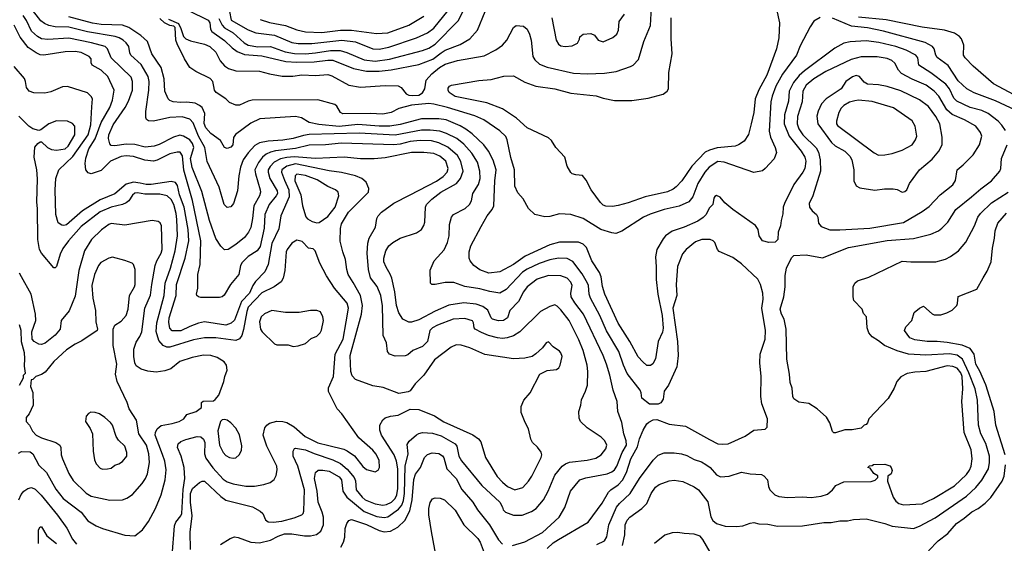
# Model space of a CAD drawing. Extents: x 997028 to 1115134, y 536408 to 618974.
# Tile 419 of 473: x 1089150 to 1097055, y 558726 to 562930. Entities that reach past the tile are written whole.
import ezdxf

# ---------------------------------------------------------------- set-up
doc = ezdxf.new("R2010")
doc.units = 0

msp = doc.modelspace()

# ---------------------------------------------------------------- linework, layer by layer
at = {"layer": '0CON10XD'}
for points in [[(1093385.4, 558685), (1093431.7, 558728.3), (1093476.8, 558756.8), (1093714.2, 558895), (1093825, 559048), (1093876.2, 559135), (1093895.5, 559155), (1093955, 559195.9), (1093988.6, 559231.4), (1094020.8, 559295), (1094057.2, 559405), (1094109.6, 559500.4), (1094125.9, 559564.1), (1094155.6, 559634.4), (1094184.4, 559685.6), (1094201.2, 559698.8), (1094235, 559716.7), (1094265, 559720), (1094363.2, 559683.2), (1094495, 559665.6), (1094688.2, 559558.2), (1094755, 559524.5), (1094795, 559520.5), (1094837.5, 559525), (1094975, 559586.9), (1095045, 559633.3), (1095135, 559642.5), (1095151.7, 559658.3), (1095154, 559725), (1095108.9, 559845), (1095099.5, 559905), (1095103.3, 560065), (1095093.3, 560175), (1095094.6, 560244.6), (1095134.4, 560364.4), (1095138.2, 560435), (1095109.1, 560615), (1095118.2, 560685), (1095116.5, 560735), (1095097.8, 560805), (1095075, 560846), (1094945, 560970.8), (1094875, 561020.8), (1094765, 561069.2), (1094752.9, 561085), (1094730.5, 561140.5), (1094716.7, 561155), (1094694.4, 561164.4), (1094625.5, 561164.5), (1094575, 561146.5), (1094501.9, 561085), (1094470.7, 561049.3), (1094432, 560948), (1094421.2, 560805), (1094425.9, 560715.9), (1094394.2, 560615), (1094430.9, 560345), (1094436.5, 560235), (1094429.5, 560165), (1094425, 560143.8), (1094357.5, 559995), (1094323.3, 559946.7), (1094315.9, 559884.1), (1094295.9, 559854.1), (1094275, 559842.5), (1094205, 559842.5), (1094145, 559890), (1094140, 559935), (1094130, 559955), (1094028, 560088), (1093997.2, 560155), (1093960, 560265), (1093861.9, 560431.9), (1093807.5, 560555), (1093732.7, 560695), (1093722, 560725), (1093717.2, 560795), (1093709.1, 560815), (1093665, 560890.5), (1093589.5, 560989.5), (1093545, 561012.8), (1093475.9, 561015.9), (1093405, 561001.4), (1093321.7, 560971.7), (1093225, 560927.3), (1093187.1, 560902.9), (1093055, 560764.5), (1093005, 560735.5), (1092925, 560746.7), (1092845, 560769.4), (1092725, 560787.5), (1092635, 560818.5), (1092565, 560819.2), (1092485, 560803.8), (1092460, 560805), (1092447.5, 560815), (1092445, 560920), (1092478, 560995), (1092556.6, 561083.4), (1092585, 561142), (1092598.5, 561195), (1092601.5, 561285), (1092615.8, 561345), (1092633.8, 561366.2), (1092726, 561414), (1092760, 561445), (1092776, 561475), (1092787.5, 561535), (1092833.4, 561606.6), (1092846.9, 561655), (1092845.3, 561715), (1092824.7, 561785), (1092778.7, 561858.7), (1092715, 561930.4), (1092658.8, 561975), (1092577.3, 562017.3), (1092524.1, 562034.1), (1092445, 562044), (1092375, 562043.9), (1092165, 562004.1), (1091875, 562019.7), (1091475, 562006.9), (1091428.8, 562001.2), (1091345, 561974.8), (1091263.3, 561963.3), (1091145.6, 561954.4), (1091075, 561942.5), (1091039, 561921), (1090985, 561862.1), (1090943.9, 561805), (1090922.9, 561747.1), (1090909.5, 561675), (1090898.8, 561555), (1090866, 561455), (1090845, 561426.2), (1090815, 561421.2), (1090791.9, 561445), (1090751.4, 561585), (1090655, 561791.2), (1090636, 561905), (1090586.2, 561995), (1090542.8, 562102.8), (1090515, 562131.6), (1090455, 562149.7), (1090355.3, 562144.7), (1090225, 562116), (1090185, 562116.7), (1090168.8, 562128.8), (1090162, 562145), (1090161.7, 562191.7), (1090186.6, 562365), (1090190.9, 562435), (1090182.9, 562475), (1090125, 562569.6), (1090042.2, 562645), (1090033.3, 562665), (1090026.7, 562715), (1090004.5, 562745), (1089980.5, 562765), (1089948.1, 562785), (1089916, 562796), (1089695, 562832.8), (1089545, 562870.8), (1089435, 562872.5), (1089383.9, 562883.9), (1089349.2, 562899.2), (1089320.9, 562920.9), (1089235, 563029.6)], [(1092414.6, 562445.4), (1092458.5, 562495), (1092519.1, 562545), (1092565, 562571.6), (1092665, 562601.1), (1092878.9, 562641.1), (1092972.6, 562687.4), (1093025, 562725.7), (1093060.8, 562765), (1093115, 562867.5), (1093135, 562883.3), (1093195, 562878.6), (1093224.6, 562854.6), (1093243.1, 562813.1), (1093255.3, 562765.3), (1093269.1, 562635), (1093286.6, 562606.6), (1093323.1, 562573.1), (1093385, 562549.6), (1093595, 562501.8), (1093705, 562496.2), (1093845, 562501.5), (1093937.5, 562515), (1094055, 562552.9), (1094076.2, 562565), (1094118.3, 562611.7), (1094160, 562755), (1094215.3, 562884.7), (1094226, 563075)], [(1092092.3, 560942.3), (1092074.6, 560984.6), (1092074.4, 561014.4), (1092090.5, 561075), (1092115, 561112.9), (1092145, 561141.1), (1092203.9, 561176.1), (1092335, 561218.6), (1092375, 561244.2), (1092395, 561276.2), (1092403.5, 561305), (1092408.8, 561425), (1092416.2, 561445), (1092460.1, 561489.9), (1092530.8, 561545), (1092656.2, 561615), (1092688.2, 561655), (1092710.6, 561715), (1092692.7, 561792.7), (1092665, 561840), (1092587.1, 561907.1), (1092515, 561942.3), (1092455, 561958.3), (1092365, 561959.1), (1092285, 561951.6), (1092205, 561930), (1092155, 561924), (1091735, 561937.5), (1091604.3, 561924.3), (1091475, 561921.9), (1091365, 561895.9), (1091203, 561877), (1091162.9, 561867.1), (1091129.2, 561850.8), (1091100, 561825), (1091067, 561783), (1091039.2, 561725), (1091042.2, 561692.2), (1091081.8, 561565), (1091083.1, 561545), (1091074.7, 561515), (1091029.7, 561435), (1091020.4, 561335), (1091005, 561262), (1090987.9, 561225), (1090955, 561180.6), (1090885, 561124.5), (1090825, 561085.6), (1090795, 561081.9), (1090765, 561110.8), (1090725, 561172), (1090675, 561318), (1090611.7, 561551.7), (1090534.1, 561744.1), (1090522.6, 561815), (1090547, 561905), (1090538.6, 561935), (1090515, 561966.2), (1090465, 561995.4), (1090435, 562003.8), (1090385, 561986.8), (1090270.8, 561929.2), (1090230, 561915), (1090157.8, 561907.8), (1090075, 561928.2), (1090005, 561930.8), (1089915, 561917.9), (1089885, 561920.5), (1089872.7, 561932.7), (1089862.3, 561975), (1089864.7, 562005), (1089901.2, 562085), (1089996, 562224), (1090023.4, 562275), (1090055.3, 562365), (1090056.5, 562435), (1090045, 562467.5), (1089885, 562623.8), (1089855.3, 562695.3), (1089836.1, 562716.1), (1089728, 562745), (1089545, 562781.7), (1089375, 562770.5), (1089325, 562777.1), (1089294.5, 562794.5), (1089245, 562837.1), (1089204.3, 562924.3), (1089178.1, 562965)], [(1097065, 562041.2), (1097035, 562084.2), (1097005, 562114.4), (1096926.1, 562176.1), (1096875, 562200.3), (1096781.4, 562225), (1096672.7, 562275), (1096649.9, 562299.9), (1096615, 562374.5), (1096585, 562411.8), (1096465, 562503.3), (1096369.2, 562565), (1096360, 562625), (1096344.3, 562645), (1096267.1, 562685), (1096185, 562714.1), (1096046.6, 562746.6), (1095945, 562760), (1095818.3, 562751.7), (1095765, 562740.5), (1095695, 562701.5), (1095451.8, 562518.2), (1095409, 562481), (1095363.1, 562426.9), (1095326.3, 562355), (1095320.9, 562275), (1095289.1, 562165), (1095286.6, 562095), (1095327.6, 561995), (1095422.5, 561875), (1095452.5, 561825), (1095460.8, 561795), (1095452.7, 561735), (1095438.5, 561705), (1095364.6, 561605.4), (1095289.4, 561455), (1095280, 561425), (1095277.7, 561372.3), (1095262.3, 561317.7), (1095258.8, 561275), (1095240, 561225), (1095237.5, 561165), (1095215.9, 561144.1), (1095165, 561140), (1095113.8, 561155), (1095086.7, 561195), (1095078.8, 561245), (1095057.6, 561277.6), (1094875, 561406), (1094810.3, 561460.3), (1094772.5, 561505), (1094745, 561517.5), (1094730, 561510), (1094723, 561497), (1094713.6, 561446.4), (1094685, 561416), (1094660, 561365), (1094638, 561342), (1094595, 561312.5), (1094485, 561263.6), (1094388.6, 561231.4), (1094336, 561195), (1094315, 561170), (1094264.2, 561085), (1094253.1, 561025), (1094260.5, 560945), (1094260.5, 560845), (1094273.6, 560726.4), (1094306.9, 560555), (1094317.2, 560452.8), (1094309.5, 560420.5), (1094275.9, 560345), (1094254.2, 560205.8), (1094232.3, 560167.7), (1094215, 560153.6), (1094185, 560154.6), (1094151.5, 560181.5), (1094114.2, 560224.2), (1094049.2, 560345), (1093953.4, 560493.4), (1093846.4, 560726.4), (1093828.2, 560788.2), (1093818.9, 560865), (1093805, 560899.2), (1093744.5, 560995), (1093700.8, 561100.9), (1093675, 561127.9), (1093635, 561142.9), (1093485, 561143.1), (1093405, 561122.3), (1093209, 561031), (1093115, 560965.3), (1093005, 560904.5), (1092915.4, 560895.4), (1092845, 560921.1), (1092796, 560956), (1092766.9, 560995), (1092759.4, 561015), (1092758.9, 561065), (1092771.9, 561115), (1092855, 561270), (1092903.8, 561355), (1092944, 561406), (1092956.3, 561435), (1092963.6, 561636.4), (1092974.2, 561725), (1092952.2, 561802.3), (1092914.6, 561875), (1092875, 561924.5), (1092783.4, 562013.4), (1092732.2, 562052.2), (1092686.8, 562076.8), (1092574.2, 562125), (1092515.2, 562135.2), (1092375, 562133.6), (1092205, 562088), (1092122.5, 562075), (1092035, 562075.2), (1091865, 562087.7), (1091715, 562073.5), (1091552.6, 562087.4), (1091475, 562103.6), (1091411.9, 562141.9), (1091365, 562151.6), (1091077.1, 562132.9), (1091005, 562098.5), (1090882, 562008), (1090866.9, 561985), (1090861.4, 561925), (1090845, 561906.9), (1090815, 561895.6), (1090794.8, 561904.8), (1090761.1, 561961.1), (1090684.5, 562015), (1090645, 562060.6), (1090632.4, 562097.6), (1090636.4, 562176.4), (1090614.7, 562224.7), (1090595, 562241.5), (1090558.8, 562258.8), (1090493.3, 562266.7), (1090445, 562264.1), (1090381.7, 562271.7), (1090355, 562282.5), (1090343.3, 562295), (1090316.2, 562355), (1090311.1, 562455), (1090285.8, 562545.8), (1090211.2, 562655), (1090175.2, 562755.2), (1090124, 562804), (1090026.8, 562866.8), (1089976.1, 562886.1), (1089805, 562892.4), (1089735, 562902), (1089543.7, 562953.7)], [(1095575, 562947.5), (1095525, 562918.8), (1095495, 562873.3), (1095415, 562718.8), (1095386.9, 562645), (1095275, 562492.2), (1095221.2, 562395), (1095189.7, 562315), (1095179.8, 562269.8), (1095168, 562035), (1095177.6, 561987.6), (1095215.6, 561905), (1095225.7, 561864.3), (1095206.6, 561813.4), (1095135, 561734), (1095112.3, 561717.7), (1095045, 561704), (1094804.7, 561784.7), (1094755, 561790.7), (1094685, 561745.4), (1094650, 561705), (1094594, 561615), (1094553.5, 561506.5), (1094521.9, 561468.1), (1094445, 561433.8), (1094325, 561406.8), (1094210.9, 561369.1), (1094158, 561345), (1093985, 561232), (1093935, 561214.2), (1093905, 561218.1), (1093816.3, 561246.3), (1093675, 561334.3), (1093574.3, 561365.7), (1093485, 561372.5), (1093405, 561350), (1093365, 561347.5), (1093285, 561366.2), (1093235, 561413.3), (1093191.7, 561491.7), (1093150.3, 561540.3), (1093125, 561592.5), (1093122.2, 561725), (1093093.9, 561823.9), (1093064.5, 561964.5), (1093052.8, 561992.8), (1093005, 562036.5), (1092876.7, 562126.7), (1092805, 562157.2), (1092585, 562224.3), (1092475, 562252.2), (1092435, 562256.2), (1092296.3, 562243.7), (1092195, 562215.8), (1092133.3, 562185), (1092065, 562171.5), (1091965, 562176.9), (1091745, 562174.6), (1091724.5, 562185), (1091696, 562236), (1091680, 562250), (1091545, 562286.9), (1091017, 562283), (1090983.4, 562276.6), (1090915.5, 562244.5), (1090885, 562242.5), (1090834.4, 562264.4), (1090805.6, 562295.6), (1090728, 562345), (1090713.1, 562365), (1090707.7, 562392.3), (1090700, 562435), (1090679.1, 562459.1), (1090565, 562513.3), (1090515, 562546.7), (1090472, 562615), (1090413.8, 562735), (1090403.8, 562765), (1090397.5, 562867.5), (1090387.5, 562877.5), (1090355, 562883.3), (1090312.5, 562905), (1090275, 562940)], [(1090505, 563003.3), (1090662.9, 562925), (1090677.7, 562905), (1090682.1, 562855), (1090692.7, 562835), (1090793.8, 562763.8), (1090855, 562704.7), (1090895.9, 562675.9), (1090955, 562650.7), (1091095, 562639.4), (1091285.5, 562595.5), (1091375, 562588.7), (1091515, 562592.4), (1091625, 562606), (1091663.7, 562603.7), (1091828.7, 562538.7), (1091935, 562515.7), (1092035, 562515.7), (1092133.5, 562526.5), (1092355, 562570), (1092467.5, 562612.5), (1092535, 562664.2), (1092565, 562684.7), (1092685, 562730.4), (1092765, 562775.6), (1092826.7, 562845), (1092887.8, 562995)], [(1090835, 562995.6), (1090849.1, 562925), (1090985, 562848.2), (1091045.8, 562825.8), (1091195, 562804.8), (1091335, 562746.7), (1091385, 562738.9), (1091495, 562738.7), (1091735.9, 562765.9), (1091845, 562752.9), (1091985, 562697.2), (1092035, 562694.1)], [(1091282.6, 562672.6), (1091357.7, 562657.7), (1091445, 562656.7), (1091525, 562663), (1091645, 562683.3), (1091723.2, 562683.2), (1091777.8, 562667.8), (1091915, 562607), (1092005, 562596.7), (1092118.1, 562611.9), (1092385, 562681.4), (1092435, 562701.2), (1092485, 562734.1), (1092669.3, 562920.7), (1092712.1, 563005)], [(1092015, 562820), (1092105, 562823.4), (1092275, 562886.9), (1092395, 562958.8)], [(1092035, 562694.1), (1092115, 562709.5), (1092336.5, 562783.5), (1092425, 562824.6), (1092475, 562861.5), (1092589.5, 563005)], [(1093698.3, 561641.7), (1093668.3, 561678.3), (1093613.9, 561683.9), (1093585, 561693.3), (1093575, 561703.3), (1093544, 561755), (1093527.5, 561827.5), (1093454.2, 561904.2), (1093419.1, 561959.1), (1093395, 561982), (1093225, 562060.8), (1093138.3, 562138.3), (1093025.3, 562215.3), (1092901.7, 562261.7), (1092645, 562314.1), (1092598.8, 562345), (1092589.1, 562365), (1092590.4, 562379.6), (1092600, 562395), (1092615.9, 562404.1), (1092835, 562441.5), (1092935, 562449.2), (1092975, 562461.5), (1093036.2, 562476.2), (1093115, 562478.5), (1093205, 562428.5), (1093295, 562397.1), (1093445.3, 562375.3), (1093575, 562338.8), (1093777.7, 562317.7), (1093835, 562298.8), (1093925, 562280.5), (1094065, 562280), (1094195, 562299.2), (1094315, 562332.9), (1094348, 562355), (1094358, 562375), (1094360.8, 562505), (1094386.9, 562655), (1094379.5, 562775), (1094379.5, 562945)], [(1093423, 562945), (1093455.7, 562765), (1093475, 562732.5), (1093495, 562721.4), (1093530, 562715), (1093585, 562719.4), (1093628.3, 562741.7), (1093643, 562773), (1093646.4, 562793.6), (1093672.5, 562815), (1093735, 562820), (1093765, 562806), (1093794.4, 562764.4), (1093835, 562751.4), (1093912.4, 562787.6), (1093942.9, 562815), (1093958.1, 562845), (1093963.1, 562915), (1094006.7, 562975)], [(1095226.9, 563015), (1095250, 562905), (1095244.5, 562785), (1095225.5, 562695), (1095147.8, 562485), (1095083.8, 562366.2), (1095053.8, 562295), (1095044.5, 562185), (1095023.5, 562095), (1095002, 562008), (1094966.2, 561953.8), (1094921.2, 561925), (1094895, 561915.6), (1094749.9, 561900.1), (1094687.7, 561882.3), (1094654.3, 561865.7), (1094545.5, 561755), (1094465, 561635.6), (1094421.2, 561588.8), (1094395, 561568.5), (1094351.1, 561548.9), (1094172.3, 561507.7), (1094035, 561459.5), (1093955, 561438.5), (1093909.3, 561430.7), (1093855, 561432.7), (1093835, 561440.5), (1093813, 561463), (1093738, 561565), (1093698.3, 561641.7)], [(1097135, 562326), (1096968.6, 562415), (1096805, 562557.5), (1096739.2, 562625), (1096727.5, 562645), (1096730, 562725), (1096711.8, 562775), (1096695.9, 562795.9), (1096655, 562822.5), (1096575.4, 562845.4), (1096395, 562870.6), (1096105, 562930), (1095885, 562951.1)], [(1090763, 558717), (1090840, 558765), (1090875, 558776.9), (1090905, 558773.3), (1091006.7, 558735), (1091075, 558728.8), (1091165, 558750), (1091226.3, 558783.7), (1091275, 558801), (1091335, 558802.7), (1091437.5, 558785), (1091485, 558784.6), (1091533.1, 558796.9), (1091566.6, 558823.4), (1091589.6, 558875), (1091589.6, 558935), (1091579.6, 558975), (1091546.6, 559055), (1091539.4, 559145), (1091516.7, 559245), (1091525.4, 559294.6), (1091547.2, 559312.8), (1091585, 559313.8), (1091635, 559305.3), (1091715, 559258.4), (1091733.4, 559235), (1091744.1, 559145), (1091776.1, 559096.1), (1091915, 558980), (1092018.3, 558941.7), (1092075, 558932.7), (1092105, 558938.4), (1092191.4, 558998.6), (1092218.9, 559031.1), (1092231.9, 559068.1), (1092240.1, 559125), (1092244.6, 559345), (1092269.4, 559445), (1092260.2, 559519.8), (1092276.9, 559545), (1092335, 559595.5), (1092355, 559608.5), (1092385, 559615.4), (1092465, 559609.1), (1092535, 559588.4), (1092645.4, 559525), (1092658.5, 559505), (1092674.6, 559425), (1092698, 559388), (1092859.3, 559189.3), (1093004.4, 559055), (1093025.4, 559015.4), (1093032.5, 558995), (1093051.2, 558975), (1093115, 558952.5), (1093185, 558950.5), (1093259.8, 558980.2), (1093296.9, 559005), (1093355.5, 559075), (1093392.9, 559145), (1093447, 559273), (1093505, 559345.5), (1093532.9, 559365), (1093565, 559377.2), (1093705, 559393.4), (1093775, 559409.6), (1093817.1, 559435), (1093855.4, 559484.6), (1093864.4, 559515), (1093848.8, 559548.8), (1093817.2, 559577.2), (1093705, 559654), (1093653.3, 559705), (1093640.7, 559730.7), (1093640, 559785), (1093656.2, 559835), (1093661.7, 559878.3), (1093693.7, 559946.3), (1093708.5, 559995), (1093712.1, 560105), (1093706.8, 560155), (1093673.1, 560275), (1093638.7, 560358.7), (1093560.4, 560515), (1093495, 560601.5), (1093465, 560630), (1093445, 560640), (1093405, 560628), (1093332.3, 560587.7), (1093165, 560423.5), (1093115, 560390.5), (1093063.8, 560376.2), (1093025, 560370.5), (1092985.4, 560375.4), (1092915, 560393.8), (1092857.1, 560417.1), (1092806.2, 560445), (1092798.8, 560455), (1092793.8, 560495), (1092785, 560511.2), (1092725, 560530), (1092628.8, 560525), (1092505, 560478.4), (1092463.5, 560455), (1092443.5, 560435), (1092422.9, 560345), (1092385, 560307.1), (1092305.6, 560274.4), (1092265, 560238.8), (1092245, 560230.8), (1092165, 560228), (1092120, 560245), (1092103.8, 560265), (1092093.8, 560335), (1092068.6, 560395), (1092062.7, 560632.7), (1092049.5, 560715), (1092019, 560789), (1091967.8, 560857.7), (1091949.2, 560925), (1091939.5, 561055), (1091945.4, 561134.6), (1091956.9, 561175), (1092005.8, 561265), (1092017.1, 561335), (1092026.9, 561355), (1092054.7, 561385.3), (1092155, 561456.7), (1092283.8, 561523.8), (1092495, 561632.2), (1092549.4, 561670.6), (1092581.1, 561705), (1092590, 561735), (1092571.5, 561795), (1092523.3, 561835), (1092475, 561856.4), (1092395, 561864.7), (1092295, 561862.9), (1092085, 561820.9), (1091995, 561813.3), (1091885, 561813.3), (1091754, 561826), (1091525, 561815.2), (1091355, 561829.7), (1091295, 561824.8), (1091245, 561813.2), (1091192.5, 561785), (1091160, 561750), (1091146.3, 561725), (1091144.8, 561704.8), (1091159.7, 561655), (1091216.4, 561555), (1091219.1, 561535), (1091210, 561515), (1091153.5, 561445), (1091118.4, 561365), (1091112.1, 561255), (1091081.7, 561108.3), (1091056.9, 561073.1), (1090985, 561027.7), (1090935, 560980.8), (1090923.3, 560955), (1090910, 560885), (1090843.3, 560805), (1090792.7, 560717.3), (1090775, 560703.8), (1090755, 560700), (1090605, 560700), (1090585, 560703.8), (1090573.3, 560715), (1090570, 560725), (1090580, 560775), (1090580.8, 560885), (1090599.5, 560965), (1090605.3, 561155), (1090537.6, 561477.6), (1090467.8, 561722.2), (1090456.1, 561836.1), (1090437.8, 561865), (1090415, 561866.6), (1090355, 561851.8), (1090255, 561801.4), (1090225.6, 561794.4), (1090155, 561802.2), (1090065, 561831.4), (1090005, 561836.7), (1089965, 561832.6), (1089878.1, 561795), (1089805, 561717.8), (1089725, 561693.3), (1089700.2, 561700.2), (1089681.1, 561725), (1089674.7, 561775), (1089681.3, 561818.7), (1089705, 561893.1), (1089757.3, 561972.7), (1089804.5, 562105.5), (1089872.8, 562225), (1089896.5, 562285), (1089907.9, 562365), (1089856.9, 562475), (1089805, 562524.6), (1089733.3, 562565), (1089723.9, 562583.9), (1089723.8, 562615), (1089708.8, 562635), (1089645, 562665.3), (1089595, 562673.6), (1089515, 562673.1), (1089345, 562645.4), (1089315, 562648.5), (1089282.7, 562662.7), (1089218, 562708), (1089155, 562788.5), (1089105.7, 562885.7)], [(1090345, 562933.8), (1090425, 562900), (1090445, 562860), (1090464.2, 562794.2), (1090485, 562776.2), (1090520.7, 562759.3), (1090635, 562734.5), (1090677.5, 562715), (1090725, 562668.6), (1090760.6, 562600.6), (1090795, 562560), (1090827, 562537), (1090885, 562519.2), (1091075, 562517.1), (1091155.6, 562495.6), (1091257.6, 562477.6), (1091342.4, 562477.6), (1091415, 562486.4), (1091525, 562481.1), (1091625, 562488.9), (1091655, 562480), (1091793.4, 562403.4), (1091885, 562386.9), (1092085, 562400.5), (1092187.9, 562397.9), (1092212, 562385), (1092253.4, 562333.4), (1092275, 562322.9), (1092305, 562320), (1092355, 562322.9), (1092385, 562342), (1092401.9, 562375), (1092414.6, 562445.4)], [(1090750, 562940), (1090776.3, 562886.3), (1090795.1, 562865.1), (1090865, 562823.2), (1090951.8, 562745), (1090985, 562724.8), (1091062.9, 562712.9), (1091165, 562713.9), (1091282.6, 562672.6)], [(1091080.7, 562930.7), (1091155, 562906.9), (1091285, 562884.1), (1091375, 562849.1), (1091445, 562831.6), (1091575, 562827.5), (1091725, 562845.2), (1091815, 562845.7), (1092015, 562820)], [(1097184.3, 562185), (1096985, 562279.4), (1096812.3, 562342.3), (1096754.2, 562374.2), (1096685, 562439.5), (1096605, 562561.5), (1096515, 562625.6), (1096504.1, 562645), (1096491.8, 562695), (1096479.4, 562715), (1096418, 562748), (1096085, 562838.9), (1095955, 562864), (1095827.3, 562877.3), (1095675, 562941.2)], [(1095655, 561241.9), (1095735, 561243.5), (1095975, 561256), (1096245, 561300.8), (1096395, 561388.9), (1096451.2, 561428.8), (1096540, 561525), (1096641.4, 561605), (1096662.4, 561637.6), (1096675, 561723.8), (1096725, 561765.7), (1096803.8, 561846.2), (1096854.3, 561925), (1096873.3, 561995), (1096863.1, 562025), (1096825, 562075.6), (1096735.2, 562125.2), (1096635, 562168.9), (1096591.9, 562205), (1096528.2, 562315), (1096492.1, 562355), (1096426.7, 562405), (1096315, 562453.5), (1096229.3, 562499.3), (1096204.5, 562524.5), (1096175, 562580.4), (1096152.2, 562602.2), (1096115, 562617.1), (1096035, 562632), (1095905, 562630.7), (1095825, 562609.2), (1095621.5, 562515), (1095525, 562454.6), (1095465, 562403.8), (1095436.4, 562355), (1095430.6, 562269.4), (1095395, 562153.3), (1095391.1, 562095), (1095404.7, 562055), (1095437.7, 562005), (1095545, 561901.9), (1095562.7, 561865), (1095575.9, 561805), (1095580.3, 561715), (1095517.7, 561515), (1095489.1, 561455), (1095490.9, 561425), (1095512.9, 561395), (1095548, 561365), (1095558, 561345), (1095563.8, 561295), (1095585, 561268.8), (1095655, 561241.9)], [(1090521.5, 558675), (1090520, 558815), (1090533.6, 558945), (1090522.7, 559055), (1090522.6, 559125), (1090536.8, 559165), (1090595, 559213.6), (1090615, 559223.5), (1090635, 559223.5), (1090765, 559100.4), (1090805, 559071.5), (1091018.5, 559018.5), (1091082, 558985), (1091101.4, 558965), (1091124.4, 558914.4), (1091145, 558899.2), (1091185, 558894.4), (1091255, 558903.6), (1091355, 558928.9), (1091415, 558954.2), (1091426, 558965), (1091432.5, 558985), (1091435.9, 559155), (1091382.1, 559345), (1091345.5, 559425), (1091344.5, 559465.5), (1091357, 559487), (1091365, 559490), (1091445, 559475.3), (1091515.5, 559445.5), (1091665, 559396.2), (1091726.1, 559366.1), (1091780.2, 559320.2), (1091834.1, 559255), (1091845, 559226.7), (1091851.2, 559155), (1091898.9, 559095), (1091925, 559075.3), (1092005, 559041.8), (1092065, 559033.2), (1092095, 559037.6), (1092135, 559057.3), (1092163.9, 559085), (1092177.1, 559115), (1092185.2, 559165), (1092186.2, 559325), (1092174.8, 559384.8), (1092155.2, 559435.2), (1092053.8, 559595), (1092041.5, 559635), (1092041.4, 559675), (1092065, 559716), (1092085.5, 559734.5), (1092125.8, 559745.8), (1092187.5, 559755), (1092285, 559803.3), (1092355, 559800.8), (1092479.5, 559749.5), (1092555, 559700.8), (1092786.8, 559596.8), (1092833.7, 559563.7), (1092851.1, 559541.1), (1092888.6, 559415), (1092983, 559263), (1093025.3, 559215.3), (1093065, 559181.5), (1093124.6, 559154.6), (1093188.8, 559175), (1093236, 559224), (1093262.2, 559265), (1093337.1, 559415), (1093341.4, 559435), (1093336.5, 559456.5), (1093307.9, 559497.9), (1093268, 559535), (1093252.7, 559562.7), (1093235.5, 559645), (1093207.1, 559695), (1093175.8, 559775), (1093175.8, 559825), (1093198, 559875), (1093248, 559935), (1093325, 560083.3), (1093385, 560112), (1093459.3, 560120.7), (1093478.8, 560135), (1093489.2, 560155), (1093504.2, 560225), (1093495.7, 560255), (1093485, 560268), (1093432.7, 560302.7), (1093395, 560343.3), (1093377.5, 560335), (1093346.7, 560295), (1093295, 560246.2), (1093265, 560226.2), (1093205, 560212.9), (1093115, 560207.9), (1092885, 560241.2), (1092765, 560296.5), (1092695, 560315.4), (1092655, 560318.2), (1092615, 560301.5), (1092480.6, 560199.4), (1092394.4, 560075), (1092325.7, 560005), (1092285, 559948.8), (1092268.8, 559941.2), (1092195, 559928.8), (1092067.4, 559977.4), (1091985, 559991.4), (1091845, 560041.4), (1091820.6, 560070.6), (1091807.5, 560105), (1091803.1, 560235), (1091894.7, 560565), (1091902.9, 560635), (1091887.2, 560715), (1091828.6, 560818.6), (1091788.2, 560885), (1091775.6, 560924.4), (1091765.6, 561005), (1091743.5, 561065), (1091723, 561153), (1091724.6, 561254.6), (1091735, 561290.8), (1091789.2, 561385), (1091949.4, 561545), (1091954.3, 561575), (1091931.4, 561625), (1091895.8, 561655), (1091845, 561676.8), (1091735, 561702.8), (1091635, 561715.3), (1091365, 561771.4), (1091295.6, 561754.4), (1091254.8, 561725.2), (1091251.7, 561705), (1091275, 561641.1), (1091310.2, 561565), (1091312.8, 561507.2), (1091246.7, 561355), (1091229.4, 561250.6), (1091175.7, 561134.3), (1091145.3, 560964.7), (1091119.1, 560905), (1091042.7, 560827.3), (1091021.4, 560795), (1090995, 560734.5), (1090931.5, 560668.5), (1090875, 560518.1), (1090848, 560492), (1090805, 560477.8), (1090635, 560503.1), (1090585, 560494.6), (1090515, 560467.7), (1090445, 560431.6), (1090375, 560432.9), (1090355, 560452), (1090347.7, 560497.7), (1090349.7, 560535), (1090405.2, 560715), (1090410.2, 560805), (1090478.8, 561015), (1090507, 561155), (1090502.4, 561245), (1090470.6, 561425), (1090432.6, 561525), (1090418, 561598), (1090402.1, 561622.1), (1090365, 561631.1), (1090205, 561605.6), (1090165, 561605.6), (1090116.8, 561616.8), (1090065, 561626), (1090005, 561610), (1089915, 561531.2), (1089796.3, 561483.7), (1089654.4, 561395.6), (1089525, 561283.1), (1089505, 561276.4), (1089488.9, 561278.9), (1089459.8, 561299.8), (1089441.5, 561365), (1089433.9, 561565), (1089439.6, 561655), (1089465.6, 561725), (1089577.5, 561832.5), (1089699.2, 562005), (1089720.9, 562085), (1089730.5, 562229.5), (1089734.1, 562294.1), (1089724.1, 562314.1), (1089695, 562343.3), (1089535, 562394.3), (1089495, 562391.4), (1089399.1, 562350.9), (1089351.1, 562338.9), (1089265, 562341.5), (1089225.8, 562355), (1089204.3, 562385), (1089198.1, 562435), (1089187.8, 562457.8), (1089105.6, 562555)], [(1096235, 561546.2), (1096255, 561550), (1096273.3, 561565), (1096293.3, 561615), (1096372.7, 561725), (1096475, 561809.4), (1096528.1, 561875), (1096555.7, 561925), (1096557, 561987), (1096536.2, 562095), (1096505, 562152.9), (1096445, 562231.9), (1096375, 562287.3), (1096225, 562357.9), (1096115, 562394.6), (1096045, 562406.9), (1095955, 562412.3), (1095928.9, 562428.9), (1095892.6, 562472.6), (1095865, 562480.9), (1095835, 562471.1), (1095782, 562435), (1095746, 562375), (1095625.7, 562295), (1095587.8, 562255), (1095559.5, 562195), (1095550.5, 562155), (1095556.5, 562095), (1095666.2, 561945), (1095697.4, 561917.4), (1095775, 561875.4), (1095814.6, 561835), (1095830.4, 561805), (1095846.2, 561725), (1095845.7, 561635.7), (1095865, 561596.7), (1095895, 561581.2), (1096015, 561560), (1096092.3, 561572.3), (1096162.7, 561572.7), (1096195, 561566.2), (1096235, 561546.2)], [(1096045, 561841.9), (1096095, 561844.4), (1096155, 561854.4), (1096235, 561881.1), (1096315, 561926.2), (1096342, 561965), (1096352.5, 561995), (1096338.9, 562075), (1096315, 562119.2), (1096165, 562221.2), (1095995, 562272.3), (1095885, 562282.7), (1095855, 562279.7), (1095812.2, 562267.8), (1095765, 562240.8), (1095745, 562219.5), (1095727.1, 562185), (1095706.4, 562115), (1095706.7, 562095), (1095715, 562080), (1096009.8, 561859.8), (1096045, 561841.9)], [(1090375.3, 558625), (1090393.3, 558865), (1090403.7, 558896.3), (1090444.1, 558945), (1090452, 558965), (1090461.5, 559158.5), (1090477.2, 559245), (1090471.2, 559335), (1090445.4, 559425), (1090417.8, 559495), (1090422.9, 559525), (1090445, 559542.2), (1090485, 559560), (1090575, 559582.5), (1090605, 559580), (1090625, 559560.8), (1090636.6, 559535), (1090634.6, 559444.6), (1090645, 559409.2), (1090701.9, 559331.9), (1090785, 559240.9), (1090815, 559218.8), (1090863.4, 559203.4), (1090964.7, 559184.7), (1091035, 559184.6), (1091111.4, 559198.6), (1091161.2, 559215), (1091192.4, 559237.6), (1091210.3, 559269.7), (1091217.8, 559315), (1091213.3, 559345), (1091134.6, 559505), (1091103.6, 559595), (1091117, 559653), (1091134.2, 559675), (1091155, 559689.4), (1091215, 559706.9), (1091263.4, 559703.4), (1091295, 559694.4), (1091355, 559660.5), (1091442.2, 559582.2), (1091545, 559532.9), (1091632.2, 559512.2), (1091752.4, 559482.4), (1091779.5, 559469.5), (1091838.9, 559428.9), (1091905, 559343.3), (1091935, 559319.4), (1092005, 559300), (1092027.6, 559312.4), (1092039.2, 559335), (1092035.8, 559394.2), (1092010.5, 559445), (1091985, 559474.3), (1091871.7, 559571.7), (1091735.6, 559765.6), (1091698, 559805), (1091628.9, 559945), (1091630, 559975), (1091669.7, 560065), (1091682.2, 560245), (1091747, 560365), (1091770.2, 560505), (1091790, 560615), (1091778.2, 560655), (1091678.5, 560775), (1091613.4, 560873.4), (1091561.1, 560975), (1091523, 561073), (1091505, 561090), (1091470, 561095), (1091418.3, 561148.3), (1091375, 561158.6), (1091335, 561134.5), (1091296.4, 561085), (1091290, 561065), (1091278.2, 560915), (1091265.3, 560854.7), (1091250.6, 560825), (1091194.2, 560785), (1091095, 560737.5), (1090985, 560620.7), (1090972.4, 560587.6), (1090946.7, 560443.3), (1090932.4, 560395), (1090915, 560368.5), (1090885, 560354.6), (1090725, 560375.8), (1090635, 560375.9), (1090545, 560360.8), (1090355, 560299.4), (1090331.5, 560301.5), (1090303.2, 560313.2), (1090266.2, 560355), (1090247.1, 560427.1), (1090251.6, 560495), (1090310.8, 560715), (1090318.1, 560815), (1090361.1, 560935), (1090398.3, 561075), (1090415.9, 561195), (1090411.7, 561325), (1090406.2, 561375), (1090388.4, 561445), (1090365, 561487.5), (1090335, 561514.6), (1090275, 561529.7), (1090155, 561529.5), (1090095, 561540.9), (1090075, 561538), (1090055, 561521.5), (1090025.3, 561474.7), (1090005, 561458.8), (1089974.7, 561445.3), (1089884.6, 561424.6), (1089795, 561386.6), (1089645, 561270.3), (1089542.9, 561155), (1089497.4, 561092.6), (1089475, 561046.2), (1089445, 560947.5), (1089435, 560937.5), (1089425, 560936.7), (1089325, 561056), (1089310, 561085), (1089296.2, 561165), (1089293.2, 561413.2), (1089287.9, 561465), (1089292.1, 561652.1), (1089287.5, 561725), (1089266.9, 561825), (1089272.3, 561907.7), (1089295, 561936.7), (1089315, 561950), (1089325, 561950), (1089373.1, 561903.1), (1089405, 561887.7), (1089445, 561883.5), (1089515, 561891.8), (1089539.2, 561915), (1089592.7, 562005), (1089592.9, 562075), (1089575, 562097.5), (1089535.4, 562115.4), (1089445, 562117.8), (1089383.8, 562095), (1089320, 562045), (1089305, 562040), (1089255, 562053.8), (1089224.3, 562074.3), (1089144.4, 562154.4)], [(1093783, 558717), (1093845.6, 558745), (1093865, 558776.7), (1093881.1, 558875), (1093941.8, 559015), (1093965.2, 559044.8), (1094051.2, 559125), (1094124.8, 559245.2), (1094235, 559392), (1094275, 559432.5), (1094325, 559452.9), (1094405, 559453.1), (1094464.4, 559444.4), (1094505, 559431.9), (1094565, 559399.4), (1094625, 559378.6), (1094659.6, 559359.6), (1094694.5, 559334.5), (1094744.4, 559274.4), (1094775, 559260), (1094845, 559263.8), (1094945, 559296.2), (1095015, 559282.5), (1095105, 559278.8), (1095125, 559266.7), (1095153.3, 559235), (1095160.7, 559180.7), (1095173.3, 559155), (1095213.3, 559115), (1095245, 559102), (1095315, 559094.3), (1095435, 559100), (1095505, 559093.1), (1095585.5, 559104.5), (1095635, 559121.4), (1095674, 559155), (1095700.9, 559189.1), (1095765, 559220), (1095985, 559221.2), (1096017.7, 559232.3), (1096040, 559255), (1096038.3, 559268.3), (1096007, 559287), (1095978.3, 559328.3), (1095960, 559335), (1095971.7, 559348.3), (1095995, 559350), (1096005, 559357.5), (1096095, 559360), (1096135, 559346.7), (1096146.7, 559335), (1096155, 559310), (1096146.4, 559283.6), (1096120, 559265), (1096117.5, 559225), (1096163.3, 559095), (1096183.8, 559065), (1096206.7, 559045), (1096244.4, 559034.4), (1096395, 559042.5), (1096485, 559085.5), (1096653.4, 559186.6), (1096750.8, 559279.2), (1096775, 559313.1), (1096788.2, 559345), (1096797.5, 559405), (1096787.3, 559475), (1096732.2, 559615), (1096712.3, 559865), (1096722.9, 559965), (1096716.3, 560065), (1096704.8, 560095), (1096675, 560130.7), (1096641.2, 560145), (1096595, 560151.8), (1096424.1, 560104.1), (1096335, 560100), (1096275, 560089.2), (1096225, 560063.3), (1096191.2, 560025), (1096169.5, 559970.5), (1096121.7, 559888.3), (1095967.5, 559725), (1095956.7, 559693.3), (1095945, 559680), (1095930, 559675), (1095905, 559650), (1095833, 559637), (1095775, 559636.2), (1095698.3, 559611.7), (1095685, 559613.3), (1095675, 559623.3), (1095653, 559693), (1095627.9, 559737.9), (1095552, 559805), (1095485, 559848.6), (1095405, 559860), (1095364.6, 559884.6), (1095357.5, 559905), (1095352.7, 559972.7), (1095335.7, 560015.7), (1095331.4, 560085), (1095307.5, 560205), (1095304.3, 560445), (1095288.6, 560525), (1095265, 560566.7), (1095255.6, 560605), (1095284.7, 560705.3), (1095294.7, 560785.3), (1095295.4, 560875), (1095305.6, 560935), (1095345, 561017.5), (1095365, 561036.2), (1095465, 561041.4), (1095595, 561018.6), (1095805, 561100.4), (1096115, 561156), (1096325, 561171.8), (1096465, 561207.8), (1096525, 561234.4), (1096554.2, 561255), (1096600.6, 561305), (1096664.7, 561405.3), (1096792.2, 561507.7), (1096865, 561572.7), (1096950.6, 561635), (1097018.1, 561715), (1097025.6, 561735), (1097031.4, 561815), (1097076.7, 561925)], [(1091535, 561300), (1091555, 561302.2), (1091625, 561350), (1091681.8, 561425), (1091711.9, 561515), (1091707.1, 561545), (1091684.6, 561564.6), (1091625, 561590.9), (1091538.6, 561645), (1091445, 561678.2), (1091375, 561690.8), (1091362.1, 561675), (1091357.8, 561635), (1091406.2, 561525), (1091421.5, 561435), (1091447.6, 561347.6), (1091460.7, 561330.7), (1091498.3, 561308.3), (1091535, 561300)], [(1093990.8, 558709.2), (1094007.5, 558795), (1094010.8, 558875), (1094028.1, 558911.9), (1094047.5, 558935), (1094145.4, 559004.6), (1094184.2, 559045), (1094218.6, 559125), (1094255, 559175.6), (1094285, 559198.9), (1094365, 559227.8), (1094405, 559233.5), (1094475, 559223.1), (1094565, 559180.4), (1094600.6, 559155), (1094675, 559060), (1094698, 558938), (1094715, 558910), (1094745, 558885.8), (1094815, 558864.4), (1094905, 558860.5), (1094955, 558867.1), (1095015, 558888), (1095045, 558894), (1095085, 558882.9), (1095155, 558879.4), (1095232.6, 558862.6), (1095435, 558866.9), (1095605, 558892.9), (1095665, 558893.1), (1095733.2, 558906.8), (1095795, 558907.1), (1095845, 558917.1), (1095945, 558922.5), (1096095, 558885.5), (1096155, 558863.5), (1096325, 558843.8), (1096375, 558863.8), (1096498.7, 558931.3), (1096750, 559105), (1096825.7, 559174.3), (1096875, 559233.1), (1096926.7, 559325), (1096934.7, 559375.3), (1096934.7, 559425), (1096905, 559527.5), (1096866, 559605), (1096848.1, 559675), (1096839, 559875), (1096820.2, 559965), (1096769.7, 560095), (1096718.1, 560205), (1096675, 560235.2), (1096615, 560246.1), (1096425, 560235.7), (1096284.8, 560244.8), (1096195, 560270.3), (1096093.2, 560313.2), (1096045, 560352), (1095993.2, 560383.2), (1095968, 560415), (1095953.8, 560455), (1095947.5, 560545), (1095925, 560570), (1095912.5, 560605), (1095846.4, 560676.4), (1095840, 560705), (1095840, 560785), (1095853.3, 560815), (1095875, 560833.3), (1095967.3, 560862.7), (1096235, 560991.4), (1096305, 560985.6), (1096505, 560986.9), (1096582.4, 561007.6), (1096622, 561028), (1096686.1, 561073.9), (1096746.7, 561145), (1096816, 561274), (1096842.5, 561345), (1096864.5, 561375), (1096951.8, 561458.2), (1097084.7, 561545.3)], [(1097062.2, 559435), (1096986.2, 559675), (1096972.7, 559785), (1096936.9, 559905), (1096907.5, 559997.5), (1096859, 560109), (1096826.2, 560165), (1096811.5, 560245), (1096779.2, 560289.2), (1096715, 560317.1), (1096596.8, 560336.8), (1096515, 560346.9), (1096435, 560345.5), (1096335, 560359.4), (1096295, 560376.2), (1096253.8, 560435), (1096263.3, 560465), (1096312.5, 560515), (1096331.7, 560578.3), (1096372.5, 560615), (1096405, 560630), (1096475, 560567.5), (1096490.7, 560560.7), (1096545, 560560), (1096592.5, 560575), (1096635, 560596.7), (1096672.5, 560635), (1096679.3, 560650.7), (1096685, 560707.5), (1096833, 560767), (1096885, 560856.7), (1096917.9, 560912.1), (1096950, 560985), (1096958.6, 561095), (1096975.6, 561175), (1096980.5, 561235), (1097002.5, 561295), (1097072.2, 561377.8)], [(1089141.5, 559448.5), (1089165, 559461.8), (1089235, 559460.4), (1089255.4, 559445), (1089305, 559354.4), (1089366.4, 559295), (1089441.2, 559161.2), (1089500.4, 559085), (1089644.4, 558975), (1089697.4, 558907.4), (1089763.8, 558865), (1089815, 558845.6), (1089995, 558790), (1090074.1, 558785.9), (1090135, 558833.8), (1090185, 558901.2), (1090239.4, 559005), (1090286.5, 559115), (1090317.9, 559235), (1090326.1, 559315), (1090316.5, 559385), (1090297.9, 559437.9), (1090238.9, 559595), (1090239.2, 559615), (1090254.1, 559645.9), (1090285, 559671.1), (1090375, 559687.8), (1090430, 559705), (1090466.7, 559725), (1090491.2, 559758.8), (1090567.5, 559785), (1090610, 559815), (1090610, 559855), (1090623, 559867), (1090705, 559870), (1090719.3, 559880.7), (1090750, 559915), (1090788.8, 560025), (1090796.7, 560065), (1090816, 560115), (1090810.8, 560155), (1090792.4, 560182.4), (1090735, 560217.1), (1090685, 560232.9), (1090625, 560236.5), (1090535, 560218.1), (1090436.2, 560185), (1090364.4, 560125.6), (1090315, 560110), (1090245, 560101.1), (1090178.1, 560108.1), (1090124.7, 560124.7), (1090085, 560150.6), (1090074.2, 560174.2), (1090065.3, 560225), (1090065.3, 560285), (1090085, 560342), (1090115, 560387.1), (1090131.6, 560425), (1090154.1, 560615), (1090201.7, 560718.3), (1090211.2, 560805), (1090239.1, 560955), (1090252, 560995), (1090285.3, 561055), (1090295.3, 561085), (1090289.4, 561275), (1090277.9, 561297.9), (1090260.9, 561310.9), (1090215, 561318.9), (1089995, 561280.6), (1089885, 561292.5), (1089865, 561285.5), (1089807.5, 561242.5), (1089726.9, 561165), (1089670.5, 561075), (1089626, 560915), (1089595, 560708.8), (1089546.6, 560593.4), (1089483.1, 560515), (1089475.6, 560445), (1089435, 560397.8), (1089355, 560333.3), (1089325, 560322.5), (1089303.3, 560325), (1089265.8, 560345), (1089251.2, 560365), (1089248.9, 560425), (1089280.8, 560515), (1089278.1, 560565), (1089243.5, 560725), (1089165.5, 560865.5), (1089150, 560895)], [(1089875, 559071.5), (1089975, 559074.5), (1090011.4, 559088.6), (1090055, 559117.1), (1090132.2, 559205), (1090159.5, 559245), (1090176.4, 559283.6), (1090193.4, 559375), (1090188.3, 559445), (1090168.3, 559515), (1090108, 559605), (1090089.2, 559715), (1090029.4, 559805), (1090014.2, 559855), (1089933.8, 560025), (1089919.4, 560085), (1089929.2, 560165), (1089900.8, 560315), (1089901.2, 560445), (1089914.1, 560475.9), (1089965, 560508.8), (1090004.5, 560555.5), (1090020, 560605), (1090031.9, 560715), (1090071.5, 560785), (1090076.5, 560805), (1090077.5, 560925), (1090065, 560963.3), (1090053.9, 560973.9), (1089995, 560996.2), (1089895, 561024.2), (1089865, 561015.7), (1089800.8, 560979.2), (1089782.9, 560955), (1089750.4, 560885), (1089728.2, 560795), (1089738.2, 560695), (1089759.2, 560595), (1089762, 560505), (1089776.1, 560446.1), (1089773.3, 560435), (1089649.4, 560350.6), (1089595, 560324.4), (1089525, 560280), (1089423.6, 560186.4), (1089355, 560100), (1089325, 560081.2), (1089280, 560065), (1089255, 560040), (1089241.7, 560038.3), (1089237.5, 559985), (1089255.9, 559935.9), (1089258.8, 559835), (1089227.5, 559765), (1089203, 559737), (1089202.5, 559705), (1089230, 559675), (1089252.5, 559625), (1089281.9, 559595), (1089325, 559572), (1089440, 559535), (1089472.5, 559515), (1089480, 559495), (1089483.1, 559435), (1089493.1, 559405), (1089544.4, 559285), (1089579.8, 559229.8), (1089685, 559127.5), (1089724, 559105), (1089875, 559071.5)], [(1093107.7, 558707.7), (1093205, 558738.6), (1093347.5, 558812.5), (1093480, 558935), (1093526, 559014), (1093571.9, 559145), (1093646.2, 559235), (1093695, 559252.5), (1093865.3, 559284.7), (1093905, 559298.8), (1093925, 559314.6), (1093945.3, 559345), (1093986, 559454), (1094020.3, 559515), (1094018.2, 559548.2), (1093999.3, 559605), (1093984.4, 559695), (1093951.4, 559785), (1093947.1, 559865), (1093914, 559954), (1093888.5, 560075), (1093861.5, 560165), (1093833.8, 560235), (1093677.3, 560565), (1093606.8, 560656.8), (1093577.7, 560705), (1093574, 560735), (1093586.1, 560795), (1093575, 560823.1), (1093545, 560853.3), (1093495, 560874.4), (1093395, 560876.8), (1093305, 560846.2), (1093225.3, 560784.8), (1093193.8, 560745), (1093153.3, 560666.7), (1093084.5, 560595.5), (1093065.8, 560535), (1093034.5, 560515.5), (1092995, 560511.8), (1092946.2, 560525), (1092935, 560536.7), (1092908.5, 560598.5), (1092868.3, 560628.3), (1092815, 560644.7), (1092715, 560655.9), (1092595, 560637.5), (1092485, 560590.9), (1092355, 560519.6), (1092295, 560500.8), (1092275, 560500.4), (1092225.7, 560525), (1092195, 560576), (1092176, 560635), (1092162.7, 560745), (1092136.5, 560855), (1092125, 560888), (1092092.3, 560942.3)], [(1091346.4, 560306.4), (1091385, 560312), (1091445, 560330), (1091490.8, 560369.2), (1091535, 560388.8), (1091562, 560415), (1091574.1, 560435.9), (1091590, 560515), (1091583.8, 560545), (1091565, 560583.3), (1091536.1, 560596.1), (1091485.9, 560595.9), (1091395, 560580), (1091285, 560580), (1091175, 560595.7), (1091115, 560569.2), (1091089.2, 560545), (1091074.5, 560505), (1091084.2, 560445), (1091096.7, 560425), (1091195, 560327.5), (1091215, 560320), (1091305, 560320), (1091346.4, 560306.4)], [(1089191.1, 560208.9), (1089188.7, 560255), (1089163.8, 560343.8), (1089160.8, 560435), (1089149.2, 560479.2)], [(1089148, 559995), (1089180, 560055), (1089180, 560075), (1089197.5, 560092.5), (1089187.7, 560147.7), (1089191.1, 560208.9)], [(1089815, 559321.2), (1089855, 559323.8), (1089885, 559330), (1089915, 559353.3), (1089945, 559363.3), (1089975, 559383.8), (1090011.2, 559425), (1090011.2, 559455), (1089993.8, 559505), (1089943.2, 559553.2), (1089924.3, 559584.3), (1089894, 559675), (1089880, 559695), (1089835, 559735.7), (1089790, 559765), (1089755, 559776.2), (1089722.5, 559777.5), (1089701.7, 559768.3), (1089683, 559747), (1089677.5, 559705), (1089717, 559647), (1089736, 559605), (1089740, 559465), (1089750.8, 559395), (1089763.5, 559363.5), (1089795, 559328.8), (1089815, 559321.2)], [(1090865, 559410), (1090885, 559413.3), (1090913.3, 559435), (1090930, 559470), (1090932.3, 559507.7), (1090915.5, 559595.5), (1090885, 559651.2), (1090845, 559694), (1090815, 559713.8), (1090795, 559720), (1090775, 559717.5), (1090762.5, 559705), (1090741.7, 559628.3), (1090754.5, 559515), (1090783.3, 559455), (1090805, 559430), (1090835, 559415.8), (1090865, 559410)], [(1091728.6, 558695), (1091750.6, 558735), (1091759.4, 558775), (1091763.3, 558845), (1091775.7, 558885), (1091792.1, 558907.9), (1091815, 558915.7), (1091934.5, 558875.5), (1092035, 558828.9), (1092075, 558816.7), (1092126.9, 558823.1), (1092185.9, 558854.1), (1092241.9, 558908.1), (1092283.4, 558986.6), (1092301.1, 559075), (1092313.3, 559236.7), (1092328.8, 559281.2), (1092367.5, 559335), (1092400, 559415), (1092425, 559439.2), (1092461.2, 559451.2), (1092515, 559445.6), (1092545, 559428), (1092555, 559413.3), (1092580.5, 559325), (1092654.6, 559245), (1092698.5, 559158.5), (1092788.5, 559055), (1092825, 558994.3), (1092922.2, 558875), (1092995, 558753.8), (1093025, 558720)], [(1096445, 558666), (1096524, 558745), (1096602.5, 558805), (1096670.6, 558885), (1096733.3, 558926.7), (1096795, 558979.1), (1096845, 559004.5), (1096902.2, 559047.8), (1096946, 559094), (1097038.2, 559225), (1097052.9, 559265), (1097065.3, 559355)], [(1089144.5, 559075.5), (1089162.6, 559117.4), (1089184.6, 559145.4), (1089215, 559166.7), (1089245.9, 559174.1), (1089275, 559159.4), (1089323.3, 559113.3), (1089455, 558951.5), (1089527.9, 558847.9), (1089575, 558758.9), (1089605, 558718.5)], [(1092497.4, 558602.6), (1092455, 558820), (1092433.6, 558955), (1092433.6, 559005), (1092446.4, 559053.6), (1092465, 559082), (1092485, 559090), (1092525, 559087.8), (1092560, 559075), (1092645, 558991.4), (1092715.5, 558875), (1092827.7, 558765), (1092846, 558736), (1092879.5, 558649.5)], [(1089300, 558725), (1089302, 558835), (1089315, 558856.7), (1089325, 558856.7), (1089368.8, 558785), (1089445, 558724.3)], [(1094694.6, 558655), (1094635, 558757.5), (1094612.3, 558782.3), (1094565, 558800), (1094483.6, 558803.6), (1094435, 558813.1), (1094389.1, 558810.9), (1094329.3, 558790.7), (1094245.7, 558725)]]:
    msp.add_lwpolyline(points, dxfattribs=at)

doc.saveas('drawing.dxf')
